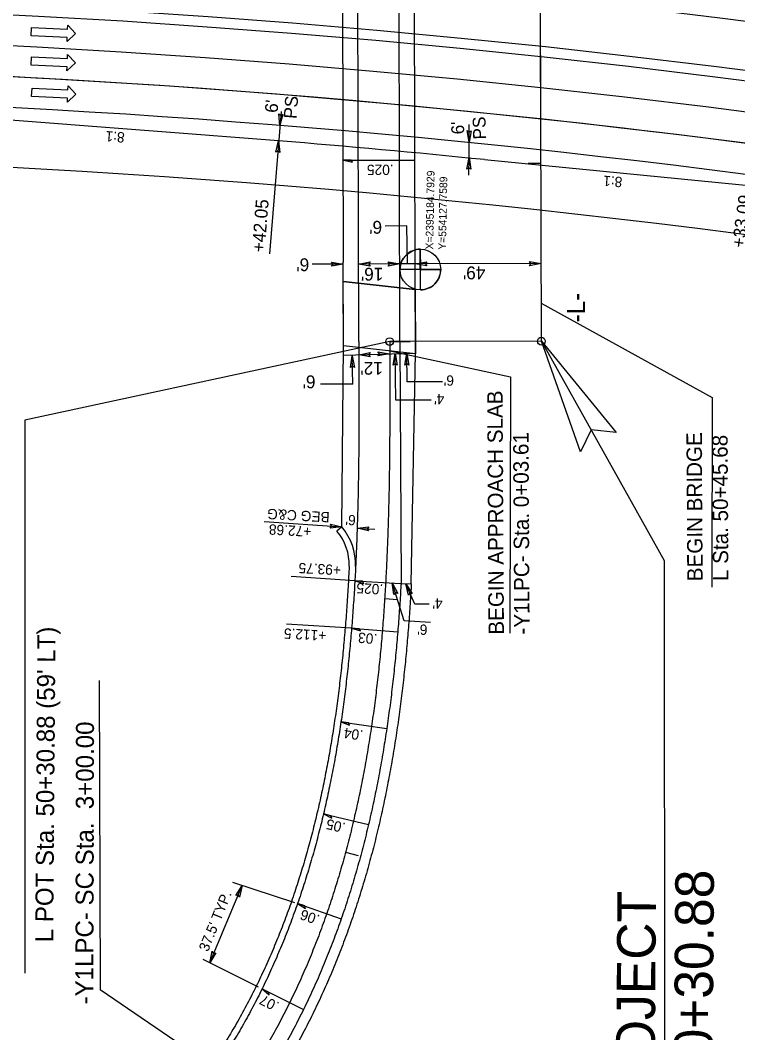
# Model space of a CAD drawing. Extents: x 2389694 to 2405615, y 546931 to 573532.
# Drawn here: x 2395029.1 to 2395308.3, y 553830.9 to 554224.7 of the extents above; entities that cross this region are included whole.
import ezdxf

# ---------------------------------------------------------------- set-up
doc = ezdxf.new("R2010")
doc.units = 0
for name, color, linetype in [('Boring Cell', 7, 'Continuous'), ('Old_Level_11', 7, 'Continuous'), ('Old_Level_22', 7, 'Continuous'), ('Prop Approach Slab', 7, 'Continuous'), ('Prop Approach Slab Hatching', 7, 'Continuous'), ('Prop Conc 2ft 6in Curb and Gutter', 7, 'Continuous'), ('Prop Dimension', 7, 'Continuous'), ('Prop Dimension Text', 7, 'Continuous'), ('Prop DSN Text', 7, 'Continuous'), ('Prop EOT', 7, 'Continuous'), ('Prop Horizontal Alignment', 7, 'Continuous'), ('Prop Horizontal Alignment Curve and Spiral Data', 7, 'Continuous'), ('Prop Horizontal Alignment Tick Large', 7, 'Continuous'), ('Prop Horizontal Alignment Tick Small', 7, 'Continuous'), ('Prop Lane Arrow Through CELL', 7, 'Continuous'), ('Prop Lane Lines', 7, 'Continuous'), ('Prop Super Arrow 1 Lane CELL', 7, 'Continuous'), ('Prop Superelevation Label', 7, 'Continuous')]:
    doc.layers.add(name, color=color, linetype=linetype)

# ---------------------------------------------------------------- blocks, each defined once
blk = doc.blocks.new('B02')
at = {"layer": 'Boring Cell'}
for p, q in [((0, -15.81), (0, 15.81)), ((0.1785, 15.81), (0, 15.81)), ((15.81, 0), (-15.81, 0)), ((15.81, 0), (15.81, 0.1785))]:
    blk.add_line(p, q, dxfattribs=at)
for points in [[(0, 15.81), (0, 0), (-15.81, 0)], [(0, -15.81), (0, 0), (15.81, 0)]]:
    blk.add_lwpolyline(points, dxfattribs=at)
blk.add_circle((0, 0), 15.81, dxfattribs=at)
for start, end in [(89.3557361, 180), (270, 0.6442639)]:
    blk.add_arc((0, 0), 15.81, start, end, dxfattribs=at)

msp = doc.modelspace()

# ---------------------------------------------------------------- linework, layer by layer
at = {"layer": 'Old_Level_22'}
for p, q in [((2395231.86, 554099.89), (2395279.7, 554014.59)), ((2395279.7, 554014.59), (2395279.71, 553656.75))]:
    msp.add_line(p, q, dxfattribs=at)
at = {"layer": 'Prop Approach Slab'}
for p, q in [((2395154.17, 554362.65), (2395154.78, 554130.56)), ((2395182.79, 554127.29), (2395182.18, 554359.37)), ((2395154.87, 554098.08), (2395154.78, 554130.56)), ((2395182.88, 554095.26), (2395182.79, 554127.29)), ((2395182.81, 554120.03), (2395154.8, 554123.08))]:
    msp.add_line(p, q, dxfattribs=at)
at = {"layer": 'Prop Approach Slab Hatching'}
msp.add_lwpolyline([(2395154.8, 554123.08), (2395182.81, 554120.03), (2395182.87, 554095.03), (2395154.87, 554098.08)], close=True, dxfattribs=at)
at = {"layer": 'Prop Conc 2ft 6in Curb and Gutter'}
msp.add_line((2395154.21, 554027.64), (2395152.31, 554026.02), dxfattribs=at)
for centre, radius, start, end in [((2394908.45, 553950.81), 235.5, 111.6201, 325.7741), ((2395137.11, 554013.02), 20, 358.0934, 40.5119)]:
    msp.add_arc(centre, radius, start, end, dxfattribs=at)
msp.add_spline([(2395157.09, 554012.36), (2395157.04, 554011.29), (2395156.83, 554007.32), (2395156.6, 554003.34), (2395156.35, 553999.38), (2395156.08, 553995.41), (2395155.78, 553991.45), (2395155.46, 553987.5), (2395155.12, 553983.55), (2395154.76, 553979.61), (2395154.36, 553975.67), (2395153.95, 553971.74), (2395153.5, 553967.81), (2395153.03, 553963.89), (2395152.52, 553959.98), (2395151.99, 553956.08), (2395151.43, 553952.18), (2395150.83, 553948.29), (2395150.21, 553944.41), (2395149.55, 553940.53), (2395148.86, 553936.67), (2395148.13, 553932.81), (2395147.37, 553928.97), (2395146.58, 553925.14), (2395145.75, 553921.31), (2395144.88, 553917.5), (2395143.97, 553913.7), (2395143.02, 553909.91), (2395142.04, 553906.14), (2395141.02, 553902.38), (2395139.95, 553898.64), (2395138.85, 553894.91), (2395137.7, 553891.19), (2395136.51, 553887.49), (2395135.28, 553883.81), (2395134.01, 553880.15), (2395132.69, 553876.51), (2395131.33, 553872.88), (2395129.92, 553869.28), (2395128.47, 553865.7), (2395126.97, 553862.14), (2395125.42, 553858.6), (2395123.83, 553855.09), (2395122.2, 553851.6), (2395120.51, 553848.14), (2395118.78, 553844.71), (2395117, 553841.31), (2395115.17, 553837.93), (2395113.29, 553834.58), (2395111.36, 553831.27), (2395109.39, 553827.99), (2395107.36, 553824.74), (2395105.29, 553821.53), (2395103.1, 553818.26)], degree=3, dxfattribs=at)
at = {"layer": 'Prop Dimension'}
for p, q in [((2395231.86, 554099.89), (2395231.19, 554355.88)), ((2395203.76, 554177.27), (2395203.83, 554184.18)), ((2395203.72, 554171.29), (2395203.76, 554177.27)), ((2395203.66, 554164.49), (2395203.72, 554171.29)), ((2395179.58, 554144.7), (2395171.15, 554144.66)), ((2395179.81, 554130.09), (2395179.58, 554144.7)), ((2395154.78, 554129.87), (2395142.75, 554129.84)), ((2395176.78, 554129.93), (2395160.78, 554129.89)), ((2395182.78, 554129.94), (2395172.78, 554129.92)), ((2395231.78, 554130.07), (2395182.78, 554129.94)), ((2395231.82, 554114.69), (2395298.34, 554077.96)), ((2395231.86, 554099.89), (2395172.86, 554099.73)), ((2395154.88, 554094.44), (2395182.88, 554095.26)), ((2395158.48, 554083.13), (2395158.32, 554094.16)), ((2395172.87, 554096.12), (2395219.92, 554086.07)), ((2395175.2, 554076.97), (2395174.95, 554095.09)), ((2395179.63, 554084.08), (2395179.48, 554095.1)), ((2395219.92, 554086.07), (2395219.66, 553986.33)), ((2395158.48, 554083.13), (2395145.93, 554083.15)), ((2395193.42, 554084.05), (2395179.63, 554084.08)), ((2395298.34, 554077.96), (2395298.15, 554004.14)), ((2395189, 554076.94), (2395175.2, 554076.97)), ((2395124.05, 554029.79), (2395154.21, 554027.64)), ((2395160.21, 554027.21), (2395167.03, 554026.73)), ((2395159.3, 554006.68), (2395134.46, 554008.34)), ((2395178.45, 553991.14), (2395173.84, 554005.86)), ((2395177.27, 554005.67), (2395181.27, 554005.45)), ((2395182.64, 553997.61), (2395179.1, 554005.52)), ((2395188.23, 553997.6), (2395182.64, 553997.61)), ((2395188.67, 553990.43), (2395178.45, 553991.14)), ((2395158.04, 553988.28), (2395132.74, 553989.77)), ((2395102.82, 553858.12), (2395115.41, 553888.15)), ((2395136, 553881.47), (2395111.88, 553889.3)), ((2395121.87, 553848.56), (2395100.3, 553859.38))]:
    msp.add_line(p, q, dxfattribs=at)
msp.add_lwpolyline([(2395231.68, 554169.01), (2395231.51, 554231.96), (2395231.27, 554231.96)], dxfattribs=at)
for points in [[(2395131.27, 554188.21), (2395130.14, 554183.79), (2395129.7, 554188.36), (2395130.45, 554187.72)], [(2395204.58, 554181.76), (2395203.76, 554177.27), (2395203.01, 554181.8), (2395203.8, 554181.22)], [(2395128.52, 554173.38), (2395129.66, 554177.8), (2395130.09, 554173.23), (2395129.34, 554173.87)], [(2395202.9, 554166.8), (2395203.72, 554171.29), (2395204.48, 554166.76), (2395203.69, 554167.34)], [(2395150.28, 554130.63), (2395154.78, 554129.87), (2395150.26, 554129.06), (2395150.83, 554129.86)], [(2395165.29, 554129.12), (2395160.78, 554129.89), (2395165.31, 554130.7), (2395164.73, 554129.9)], [(2395172.28, 554130.69), (2395176.78, 554129.93), (2395172.26, 554129.12), (2395172.83, 554129.92)], [(2395187.29, 554129.18), (2395182.78, 554129.94), (2395187.31, 554130.76), (2395186.73, 554129.95)], [(2395227.28, 554130.84), (2395231.78, 554130.07), (2395227.26, 554129.26), (2395227.83, 554130.06)], [(2395247.12, 554056.85), (2395231.86, 554099.89), (2395260.98, 554064.33), (2395251.19, 554065.44)], [(2395247.12, 554056.85), (2395231.86, 554099.89), (2395260.98, 554064.33), (2395251.19, 554065.44)], [(2395157.61, 554089.65), (2395158.32, 554094.16), (2395159.19, 554089.64), (2395158.38, 554090.21)], [(2395165.3, 554093.85), (2395160.8, 554094.62), (2395165.32, 554095.43), (2395164.75, 554094.63)], [(2395168.29, 554095.73), (2395172.79, 554094.96), (2395168.27, 554094.15), (2395168.84, 554094.95)], [(2395174.23, 554090.58), (2395174.95, 554095.09), (2395175.81, 554090.58), (2395175, 554091.14)], [(2395178.77, 554090.59), (2395179.48, 554095.1), (2395180.34, 554090.59), (2395179.53, 554091.15)], [(2395149.78, 554028.73), (2395154.21, 554027.64), (2395149.64, 554027.16), (2395150.27, 554027.92)], [(2395164.65, 554026.12), (2395160.21, 554027.21), (2395164.78, 554027.69), (2395164.15, 554026.93)], [(2395174.45, 554001.34), (2395173.84, 554005.86), (2395175.96, 554001.79), (2395175.02, 554002.09)], [(2395180.17, 554001.08), (2395179.1, 554005.52), (2395181.63, 554001.69), (2395180.66, 554001.9)], [(2395112.97, 553884.3), (2395115.41, 553888.15), (2395114.41, 553883.67), (2395113.89, 553884.51)], [(2395105.27, 553861.97), (2395102.82, 553858.12), (2395103.82, 553862.6), (2395104.34, 553861.76)]]:
    msp.add_lwpolyline(points, close=True, dxfattribs=at)
msp.add_arc((2394828.31, 550434.92), 3737.71, 73.27853, 89.01084, dxfattribs=at)
at = {"layer": 'Prop DSN Text'}
msp.add_line((2395130.58, 554189.23), (2395126.12, 554133.83), dxfattribs=at)
at = {"layer": 'Prop EOT'}
for p, q in [((2395160.86, 554099.7), (2395158.69, 554921.89)), ((2395176.86, 554099.74), (2395176.26, 554329.14)), ((2395129.66, 554177.8), (2394992.08, 554188.34)), ((2395209.68, 554170.5), (2395316.65, 554160.04)), ((2395154.21, 554027.64), (2395154.91, 554098.07)), ((2395176.86, 554099.74), (2395177.27, 554005.66)), ((2395181.27, 554005.45), (2395182.88, 554095.26))]:
    msp.add_line(p, q, dxfattribs=at)
for centre, radius, start, end in [((2394865.6, 554590.75), 1087, 256.52302, 12.63033), ((2394865.6, 554590.75), 1063, 256.52302, 12.63033), ((2394828.31, 550434.92), 3879, 67.475, 106.78848), ((2394828.31, 550434.92), 3867, 59.69891, 109.59769), ((2394828.31, 550434.92), 3843, 59.69891, 123.9393), ((2394828.31, 550434.92), 3839, 59.69891, 123.9393), ((2394828.31, 550434.92), 3801, 59.69891, 123.9393), ((2394828.31, 550434.92), 3797, 59.69891, 123.9393), ((2394828.31, 550434.92), 3761, 73.27853, 87.18326), ((2394908.45, 553950.81), 256, 111.6201, 325.7741), ((2394908.45, 553950.81), 260, 116.4784, 325.7741), ((2394828.31, 550434.92), 3755, 84.17087, 85.39696), ((2394908.45, 553950.81), 238, 111.6201, 325.7741), ((2395137.11, 554013.02), 22.5, 358.0934, 40.5115)]:
    msp.add_arc(centre, radius, start, end, dxfattribs=at)
for points in [[(2395160.86, 554099.7), (2395160.87, 554095.65), (2395160.88, 554091.6), (2395160.89, 554087.55), (2395160.9, 554083.5), (2395160.9, 554079.46), (2395160.9, 554075.42), (2395160.89, 554071.38), (2395160.87, 554067.35), (2395160.85, 554063.32), (2395160.82, 554059.29), (2395160.79, 554055.26), (2395160.74, 554051.24), (2395160.68, 554047.22), (2395160.61, 554043.2), (2395160.53, 554039.19), (2395160.43, 554035.17), (2395160.32, 554031.16), (2395160.2, 554027.16), (2395160.06, 554023.16), (2395159.9, 554019.16), (2395159.73, 554015.16), (2395159.54, 554011.17), (2395159.33, 554007.18), (2395159.1, 554003.19), (2395158.84, 553999.21), (2395158.57, 553995.23), (2395158.28, 553991.26), (2395157.96, 553987.29), (2395157.61, 553983.33), (2395157.25, 553979.37), (2395156.85, 553975.41), (2395156.43, 553971.46), (2395155.98, 553967.52), (2395155.51, 553963.58), (2395155, 553959.65), (2395154.47, 553955.73), (2395153.9, 553951.81), (2395153.3, 553947.9), (2395152.68, 553944), (2395152.01, 553940.1), (2395151.32, 553936.22), (2395150.59, 553932.34), (2395149.82, 553928.47), (2395149.02, 553924.62), (2395148.19, 553920.77), (2395147.31, 553916.93), (2395146.4, 553913.11), (2395145.45, 553909.3), (2395144.46, 553905.5), (2395143.43, 553901.71), (2395142.35, 553897.94), (2395141.24, 553894.18), (2395140.09, 553890.44), (2395138.89, 553886.71), (2395137.65, 553883.01), (2395136.36, 553879.31), (2395135.03, 553875.64), (2395133.66, 553871.99), (2395132.24, 553868.36), (2395130.78, 553864.74), (2395129.27, 553861.15), (2395127.71, 553857.59), (2395126.1, 553854.04), (2395124.45, 553850.53), (2395122.75, 553847.03), (2395121, 553843.57), (2395119.2, 553840.13), (2395117.36, 553836.72), (2395115.46, 553833.34), (2395113.51, 553830), (2395111.52, 553826.68), (2395109.47, 553823.4), (2395107.38, 553820.16), (2395105.18, 553816.87)], [(2395177.27, 554005.67), (2395177.06, 554002.1), (2395176.81, 553998.03), (2395176.53, 553993.95), (2395176.22, 553989.87), (2395175.89, 553985.79), (2395175.54, 553981.72), (2395175.16, 553977.64), (2395174.76, 553973.57), (2395174.32, 553969.49), (2395173.86, 553965.42), (2395173.37, 553961.36), (2395172.85, 553957.29), (2395172.29, 553953.23), (2395171.71, 553949.17), (2395171.09, 553945.11), (2395170.43, 553941.06), (2395169.75, 553937.01), (2395169.02, 553932.97), (2395168.26, 553928.93), (2395167.47, 553924.9), (2395166.63, 553920.87), (2395165.75, 553916.85), (2395164.84, 553912.84), (2395163.89, 553908.84), (2395162.89, 553904.85), (2395161.85, 553900.86), (2395160.77, 553896.89), (2395159.64, 553892.92), (2395158.47, 553888.97), (2395157.25, 553885.03), (2395155.99, 553881.1), (2395154.68, 553877.19), (2395153.33, 553873.29), (2395151.92, 553869.41), (2395150.47, 553865.55), (2395148.97, 553861.7), (2395147.41, 553857.87), (2395145.81, 553854.06), (2395144.16, 553850.27), (2395142.45, 553846.5), (2395140.69, 553842.76), (2395138.88, 553839.04), (2395137.01, 553835.34), (2395135.09, 553831.67), (2395133.12, 553828.03), (2395131.09, 553824.42), (2395129.01, 553820.83), (2395126.87, 553817.28), (2395124.67, 553813.76), (2395122.42, 553810.27), (2395120.14, 553806.86)], [(2395181.27, 554005.45), (2395181.06, 554001.86), (2395180.8, 553997.76), (2395180.52, 553993.66), (2395180.21, 553989.56), (2395179.88, 553985.46), (2395179.53, 553981.36), (2395179.14, 553977.26), (2395178.74, 553973.16), (2395178.3, 553969.06), (2395177.83, 553964.96), (2395177.34, 553960.86), (2395176.81, 553956.76), (2395176.25, 553952.67), (2395175.66, 553948.58), (2395175.04, 553944.49), (2395174.38, 553940.4), (2395173.69, 553936.32), (2395172.96, 553932.24), (2395172.19, 553928.17), (2395171.39, 553924.1), (2395170.54, 553920.04), (2395169.66, 553915.98), (2395168.74, 553911.93), (2395167.77, 553907.89), (2395166.76, 553903.86), (2395165.71, 553899.83), (2395164.62, 553895.82), (2395163.48, 553891.81), (2395162.3, 553887.81), (2395161.07, 553883.83), (2395159.79, 553879.86), (2395158.47, 553875.9), (2395157.1, 553871.96), (2395155.68, 553868.03), (2395154.2, 553864.12), (2395152.68, 553860.22), (2395151.11, 553856.34), (2395149.49, 553852.48), (2395147.81, 553848.65), (2395146.08, 553844.83), (2395144.3, 553841.03), (2395142.46, 553837.26), (2395140.57, 553833.51), (2395138.62, 553829.79), (2395136.62, 553826.1), (2395134.56, 553822.43), (2395132.45, 553818.79), (2395130.28, 553815.19), (2395128.05, 553811.62), (2395125.77, 553808.08), (2395123.47, 553804.64)]]:
    msp.add_spline(points, degree=3, dxfattribs=at)
at = {"layer": 'Prop Horizontal Alignment'}
msp.add_line((2395231.86, 554099.89), (2395228.72, 555288.08), dxfattribs=at)
for centre, radius, start, end in [((2394865.6, 554590.75), 1075, 256.52302, 12.63033), ((2394828.31, 550434.92), 3820, 59.69891, 123.9393), ((2394908.45, 553950.81), 250, 111.6201, 325.7741)]:
    msp.add_arc(centre, radius, start, end, dxfattribs=at)
msp.add_spline([(2395172.86, 554099.73), (2395172.87, 554095.68), (2395172.88, 554091.62), (2395172.89, 554087.57), (2395172.9, 554083.51), (2395172.9, 554079.46), (2395172.9, 554075.41), (2395172.89, 554071.35), (2395172.87, 554067.3), (2395172.85, 554063.24), (2395172.82, 554059.19), (2395172.78, 554055.14), (2395172.74, 554051.08), (2395172.68, 554047.03), (2395172.61, 554042.97), (2395172.52, 554038.92), (2395172.43, 554034.87), (2395172.32, 554030.82), (2395172.19, 554026.76), (2395172.05, 554022.71), (2395171.89, 554018.66), (2395171.72, 554014.61), (2395171.52, 554010.56), (2395171.31, 554006.51), (2395171.07, 554002.47), (2395170.82, 553998.42), (2395170.54, 553994.38), (2395170.24, 553990.33), (2395169.91, 553986.29), (2395169.57, 553982.25), (2395169.19, 553978.22), (2395168.79, 553974.18), (2395168.36, 553970.15), (2395167.9, 553966.12), (2395167.41, 553962.1), (2395166.9, 553958.08), (2395166.35, 553954.06), (2395165.77, 553950.05), (2395165.16, 553946.04), (2395164.51, 553942.04), (2395163.84, 553938.04), (2395163.12, 553934.05), (2395162.37, 553930.07), (2395161.58, 553926.09), (2395160.76, 553922.12), (2395159.9, 553918.16), (2395159, 553914.21), (2395158.06, 553910.26), (2395157.07, 553906.33), (2395156.05, 553902.41), (2395154.99, 553898.49), (2395153.88, 553894.59), (2395152.73, 553890.71), (2395151.53, 553886.83), (2395150.29, 553882.97), (2395149, 553879.13), (2395147.67, 553875.3), (2395146.29, 553871.49), (2395144.87, 553867.69), (2395143.39, 553863.92), (2395141.87, 553860.16), (2395140.3, 553856.42), (2395138.67, 553852.71), (2395137, 553849.02), (2395135.28, 553845.35), (2395133.5, 553841.7), (2395131.67, 553838.08), (2395129.8, 553834.49), (2395127.86, 553830.93), (2395125.88, 553827.39), (2395123.84, 553823.89), (2395121.75, 553820.41), (2395119.61, 553816.97), (2395117.41, 553813.57), (2395115.15, 553810.2)], degree=3, dxfattribs=at)
at = {"layer": 'Prop Horizontal Alignment Curve and Spiral Data'}
for p, q in [((2395172.86, 554099.73), (2395030.9, 554069.18)), ((2395030.9, 554069.18), (2395030.9, 553854.06)), ((2395059.86, 553967.91), (2395060.25, 553847.54)), ((2395113.91, 553811.04), (2395060.25, 553847.54))]:
    msp.add_line(p, q, dxfattribs=at)
for centre in [(2395172.86, 554099.73), (2395231.86, 554099.89)]:
    msp.add_circle(centre, 1.5, dxfattribs=at)
at = {"layer": 'Prop Horizontal Alignment Tick Large'}
msp.add_line((2395172.86, 554099.73), (2395180.86, 554099.75), dxfattribs=at)
at = {"layer": 'Prop Horizontal Alignment Tick Small'}
for p, q in [((2395231.68, 554169.01), (2395226.68, 554169)), ((2395170.91, 553999.77), (2395175.9, 553999.45)), ((2395155.7, 553901.1), (2395160.53, 553899.8))]:
    msp.add_line(p, q, dxfattribs=at)
at = {"layer": 'Prop Lane Arrow Through CELL'}
for p, q in [((2395033.41, 554218.62), (2395033.56, 554221.92)), ((2395033.56, 554221.92), (2395047.55, 554221.28)), ((2395050.62, 554219.54), (2395047.33, 554216.48)), ((2395047.55, 554221.28), (2395047.62, 554222.78)), ((2395047.62, 554222.78), (2395050.62, 554219.54)), ((2395047.4, 554217.98), (2395033.41, 554218.62)), ((2395047.33, 554216.48), (2395047.4, 554217.98)), ((2395047.5, 554209.87), (2395047.57, 554211.37)), ((2395047.57, 554211.37), (2395050.57, 554208.13)), ((2395033.36, 554207.21), (2395033.51, 554210.51)), ((2395047.35, 554206.57), (2395033.36, 554207.21)), ((2395033.51, 554210.51), (2395047.5, 554209.87)), ((2395050.57, 554208.13), (2395047.28, 554205.07)), ((2395047.28, 554205.07), (2395047.35, 554206.57)), ((2395033.56, 554195.03), (2395033.71, 554198.32)), ((2395033.71, 554198.32), (2395047.69, 554197.69)), ((2395050.77, 554195.94), (2395047.47, 554192.89)), ((2395047.69, 554197.69), (2395047.76, 554199.18)), ((2395047.76, 554199.18), (2395050.77, 554195.94)), ((2395047.54, 554194.39), (2395033.56, 554195.03)), ((2395047.47, 554192.89), (2395047.54, 554194.39))]:
    msp.add_line(p, q, dxfattribs=at)
at = {"layer": 'Prop Lane Lines'}
for radius, start, end in [(3855, 59.69891, 123.9393), (3785, 59.69891, 123.9393), (3773, 68.81433, 89.07696), (3773, 59.69891, 88.86914)]:
    msp.add_arc((2394828.31, 550434.92), radius, start, end, dxfattribs=at)
at = {"layer": 'Prop Super Arrow 1 Lane CELL'}
for p, q in [((2395154.93, 554170.27), (2395182.68, 554170.34)), ((2395159.3, 554006.68), (2395177.11, 554005.68)), ((2395158.04, 553988.28), (2395175.98, 553986.81)), ((2395153.9, 553951.81), (2395171.71, 553949.17)), ((2395147.09, 553915.98), (2395164.6, 553911.84)), ((2395137.01, 553881.16), (2395154.01, 553875.24)), ((2395123.18, 553847.9), (2395139.33, 553839.97))]:
    msp.add_line(p, q, dxfattribs=at)
for points in [[(2395154.93, 554170.27), (2395158.43, 554169.47), (2395157.88, 554170.27)], [(2395159.3, 554006.68), (2395162.75, 554005.68), (2395162.25, 554006.51)], [(2395158.04, 553988.28), (2395161.46, 553987.2), (2395160.98, 553988.04)], [(2395153.9, 553951.81), (2395157.25, 553950.5), (2395156.82, 553951.38)], [(2395147.09, 553915.98), (2395150.31, 553914.39), (2395149.96, 553915.3)], [(2395137.01, 553881.16), (2395140.05, 553879.25), (2395139.8, 553880.19)], [(2395123.18, 553847.9), (2395125.97, 553845.64), (2395125.83, 553846.6)]]:
    msp.add_lwpolyline(points, close=True, dxfattribs=at)

# ---------------------------------------------------------------- block references
at = {"layer": 'Prop Dimension', "xscale": 0.5, "yscale": 0.5000000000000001, "rotation": 0.15150934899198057}
msp.add_blockref('B02', (2395184.79, 554127.76), dxfattribs=at)

# ---------------------------------------------------------------- texts
at = {"layer": 'Old_Level_11'}
for s, height, rotation, p in [('BEGIN BRIDGE', 6, 90.3233, (2395294.63, 554006.53)), ('L Sta. 50+45.68', 6, 90.3233, (2395304.63, 554006.59)), ('BEG C&G', 4, 176.7944, (2395149.62, 554033.36)), ('+72.68', 4, 176.7944, (2395142.45, 554027.75))]:
    msp.add_text(s, height=height, rotation=rotation, dxfattribs=at).set_placement(p)
at = {"layer": 'Old_Level_22'}
for s, p in [('R-2719A -L- Sta. 50+30.88', (2395297.3, 553653.98)), ('BEGIN STATE PROJECT ', (2395274.8, 553654.14))]:
    msp.add_text(s, height=15, rotation=89.5902, dxfattribs=at).set_placement(p)
at = {"layer": 'Prop Dimension'}
for s, p in [('X=2395184.7929', (2395189.77, 554135.54)), ('Y=554127.7589', (2395194.76, 554135.45))]:
    msp.add_text(s, height=3, rotation=88.9494, dxfattribs=at).set_placement(p)
at = {"layer": 'Prop Dimension Text'}
for s, height, rotation, p in [("6'", 5, 91.7686, (2395201.87, 554180.4)), ('PS', 5, 91.7686, (2395210.36, 554178.42)), ('8:1', 4, 175.3625, (2395069.89, 554181.06)), ('8:1', 4, 175.3625, (2395263.5, 554163.7)), ("6'", 5, 179.9879, (2395169.9, 554146.68)), ("6'", 5, 179.9879, (2395141.56, 554132.12)), ("16'", 5, 179.9879, (2395170.38, 554128.44)), ("49'", 5, 179.9879, (2395210.09, 554128.95)), ("12'", 5, 179.9879, (2395170.19, 554091.85)), ("6'", 5, 179.9879, (2395144, 554086.56)), ("6'", 4, 179.7599, (2395197.88, 554086.57)), ("4'", 4, 179.7599, (2395194.13, 554079.36)), ('BEGIN APPROACH SLAB', 6, 90.3233, (2395217.31, 553985.75)), ('-Y1LPC- Sta. 0+03.61', 6, 90.3233, (2395227.3, 553985.81)), ("6'", 4, 176.7944, (2395159.77, 554032.2)), ('+93.75', 4, 176.7944, (2395153.98, 554012.77)), ("4'", 4, 179.7599, (2395193.48, 553999.88)), ('+112.5', 4, 176.7944, (2395148.28, 553987.29)), ("6'", 4, 179.7599, (2395187.55, 553989.66)), ("37.5' TYP.", 4, 67.8603, (2395102.14, 553862.13))]:
    msp.add_text(s, height=height, rotation=rotation, dxfattribs=at).set_placement(p)
at = {"layer": 'Prop DSN Text'}
for s, rotation, p in [("6'", 85.397, (2395129.24, 554188.57)), ('PS', 85.397, (2395136.57, 554186.24)), ('+33.09', 82.2817, (2395310.87, 554135.98)), ('+42.05', 85.397, (2395124.17, 554134.33))]:
    msp.add_text(s, height=5, rotation=rotation, dxfattribs=at).set_placement(p)
at = {"layer": 'Prop Horizontal Alignment Curve and Spiral Data'}
for s, rotation, p in [('-L-', 90, (2395248.88, 554107.24)), ("L POT Sta. 50+30.88 (59' LT)", 89.5902, (2395041.94, 553866.07)), ('-Y1LPC- SC Sta.  3+00.00', 89.8665, (2395057.56, 553841.89))]:
    msp.add_text(s, height=7, rotation=rotation, dxfattribs=at).set_placement(p)
at = {"layer": 'Prop Superelevation Label'}
for s, rotation, p in [('.025', 180.1515, (2395174.4, 554168.55)), ('.025', 176.7944, (2395170.43, 554005.28)), ('.03', 175.3172, (2395168.14, 553985.97)), ('.04', 171.5572, (2395162.72, 553948.45)), ('.05', 166.7228, (2395155.93, 553912.4)), ('.06', 160.8142, (2395145.95, 553876.5)), ('.07', 153.8313, (2395130.21, 553842.54))]:
    msp.add_text(s, height=4, rotation=rotation, dxfattribs=at).set_placement(p)

doc.saveas('drawing.dxf')
